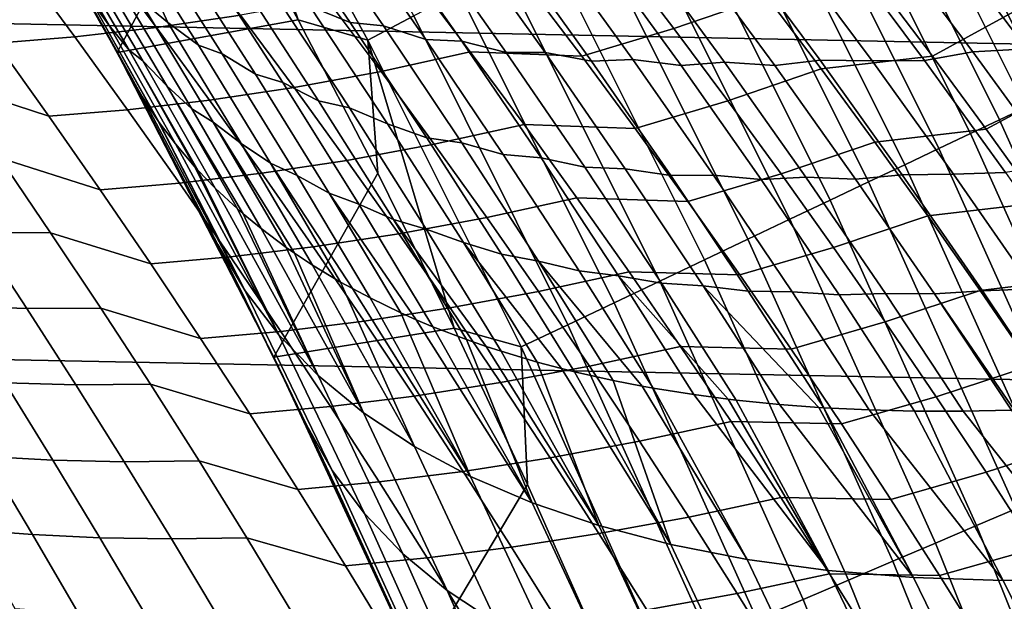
# Model space of a CAD drawing. Header units: metres. Extents: x -32 to 117, y -314 to 32.
# Tile 265 of 380: x 25.08 to 28.51, y 11.84 to 13.87. Entities that reach past the tile are written whole.
import ezdxf

# ---------------------------------------------------------------- set-up
doc = ezdxf.new("R2010")
doc.units = ezdxf.units.M
doc.layers.add('solid_24_501_064_XXX', color=7, linetype='CONTINUOUS')

msp = doc.modelspace()

# ---------------------------------------------------------------- linework, layer by layer
at = {"layer": 'solid_24_501_064_XXX'}
for points in [[(-28.252819, 16.063238, -303.5), (28.869246, 14.927042, -303.5), (29.439856, 13.767515, -303.5), (-28.869246, 14.927042, -303.5)], [(25.416836, 13.754787, -299.5), (24.826618, 14.793545, -299.5), (24.25305, 15.716221, 20), (24.873026, 14.715385, 20)], [(26.450693, 13.882394, -299.526428), (25.870253, 14.936197, -299.526428), (25.713619, 14.845765, -299.506622), (26.290545, 13.798343, -299.506622)], [(-28.869246, 14.927042, -303.5), (29.439856, 13.767515, -303.5), (29.963835, 12.586431, -303.5), (-29.439856, 13.767515, -303.5)], [(25.460022, 14.920466, -299.5), (24.826618, 14.793545, -299.5), (25.416836, 13.754787, -299.5), (25.759274, 14.397655, -299.5)], [(25.713619, 14.845765, -299.506622), (25.759274, 14.397655, -299.5), (26.047762, 13.868936, -299.5)], [(26.290545, 13.798343, -299.506622), (25.713619, 14.845765, -299.506622), (26.047762, 13.868936, -299.5)], [(28.221483, 14.811777, -301.181946), (28.795006, 13.6634, -301.181946), (28.560944, 14.263906, -301.352966), (28.26792, 14.836147, -301.352966)], [(28.795006, 13.6634, -301.181946), (28.221483, 14.811777, -301.181946), (28.163261, 14.781219, -301.012299), (28.735601, 13.635212, -301.012299)], [(28.735601, 13.635212, -301.012299), (28.163261, 14.781219, -301.012299), (28.094269, 14.745009, -300.8479), (28.665205, 13.60181, -300.8479)], [(28.665205, 13.60181, -300.8479), (28.094269, 14.745009, -300.8479), (28.01487, 14.703338, -300.689575), (28.584194, 13.563369, -300.689575)], [(25.416836, 13.754787, -299.5), (24.873026, 14.715385, 20), (25.292612, 13.981863, 20.209557), (25.451727, 13.690129, 20)], [(28.584194, 13.563369, -300.689575), (28.01487, 14.703338, -300.689575), (27.925486, 14.656425, -300.538208), (28.492992, 13.520093, -300.538208)], [(28.492992, 13.520093, -300.538208), (27.925486, 14.656425, -300.538208), (27.82659, 14.604522, -300.394562), (28.392088, 13.472213, -300.394562)], [(28.392088, 13.472213, -300.394562), (27.82659, 14.604522, -300.394562), (27.718706, 14.547899, -300.25943), (28.282011, 13.419982, -300.25943)], [(28.282011, 13.419982, -300.25943), (27.718706, 14.547899, -300.25943), (27.602407, 14.48686, -300.133514), (28.163349, 13.363675, -300.133514)], [(28.163349, 13.363675, -300.133514), (27.602407, 14.48686, -300.133514), (27.478306, 14.421728, -300.017517), (28.036726, 13.303592, -300.017517)], [(28.036726, 13.303592, -300.017517), (27.478306, 14.421728, -300.017517), (27.347063, 14.352845, -299.911987), (27.902815, 13.24005, -299.911987)], [(26.047762, 13.868936, -299.5), (25.759274, 14.397655, -299.5), (25.416836, 13.754787, -299.5)], [(25.389177, 13.848568, 20.791502), (25.325081, 13.938076, 20.58806), (25.085999, 14.355298, 20.76766), (25.152897, 14.258024, 20.967762)], [(27.902815, 13.24005, -299.911987), (27.347063, 14.352845, -299.911987), (27.209372, 14.28058, -299.817505), (27.762325, 13.173387, -299.817505)], [(25.458216, 13.762918, 20.994865), (25.389177, 13.848568, 20.791502), (25.152897, 14.258024, 20.967762), (25.224337, 14.165342, 21.168171)], [(25.443155, 14.18883, 22.586075), (25.594013, 13.85968, 22.208113), (25.490704, 13.945849, 22.015993), (25.332418, 14.277661, 22.397774)], [(25.955538, 14.25814, 24.143135), (26.228832, 13.859615, 23.949324), (26.088934, 13.916502, 23.77014)], [(26.064903, 14.252639, 24.34445), (26.344847, 13.848232, 24.146219), (26.228832, 13.859615, 23.949324), (25.955538, 14.25814, 24.143135)], [(26.492537, 13.80031, 24.32136), (26.344847, 13.848232, 24.146219), (26.064903, 14.252639, 24.34445), (26.215904, 14.197701, 24.516911)], [(27.762325, 13.173387, -299.817505), (27.209372, 14.28058, -299.817505), (27.06596, 14.205312, -299.734619), (27.615999, 13.103955, -299.734619)], [(25.443155, 14.18883, 22.586075), (25.700125, 13.780745, 22.400684), (25.594013, 13.85968, 22.208113)], [(25.515795, 14.170526, 22.804182), (25.783129, 13.75036, 22.612047), (25.700125, 13.780745, 22.400684), (25.443155, 14.18883, 22.586075)], [(26.335743, 14.196482, 24.711956), (26.618454, 13.793986, 24.512268), (26.492537, 13.80031, 24.32136), (26.215904, 14.197701, 24.516911)], [(26.773581, 13.755038, 24.682806), (26.618454, 13.793986, 24.512268), (26.335743, 14.196482, 24.711956), (26.493929, 14.151003, 24.880144)], [(27.615999, 13.103955, -299.734619), (27.06596, 14.205312, -299.734619), (26.917591, 14.127441, -299.663696), (27.464615, 13.032122, -299.663696)], [(27.357788, 13.838848, 76.895592), (27.681513, 13.95006, 76.686951), (27.488949, 14.200278, 76.544525), (27.167112, 14.088842, 76.755836)], [(28.466333, 14.193587, 26.796227), (28.761965, 13.804806, 26.583603), (28.588081, 13.767703, 26.439192), (28.296799, 14.153199, 26.647957)], [(28.954702, 13.823875, 26.712151), (28.761965, 13.804806, 26.583603), (28.466333, 14.193587, 26.796227), (28.66065, 14.209061, 26.9244)], [(25.24807, 14.164851, 21.407286), (25.506666, 13.725287, 21.216709), (25.458216, 13.762918, 20.994865), (25.224337, 14.165342, 21.168171)], [(25.590366, 13.638699, 21.415739), (25.506666, 13.725287, 21.216709), (25.24807, 14.164851, 21.407286), (25.338568, 14.064024, 21.600155)], [(25.898865, 13.678819, 22.801914), (25.783129, 13.75036, 22.612047), (25.515795, 14.170526, 22.804182), (25.636101, 14.089302, 22.989965)], [(26.623344, 14.154968, 25.068781), (26.908634, 13.754469, 24.867485), (26.773581, 13.755038, 24.682806), (26.493929, 14.151003, 24.880144)], [(27.070786, 13.724539, 25.032898), (26.908634, 13.754469, 24.867485), (26.623344, 14.154968, 25.068781), (26.788305, 14.118988, 25.232174)], [(28.106953, 14.146603, 26.512213), (28.399963, 13.757158, 26.302835), (28.23177, 13.727286, 26.150316), (27.943251, 14.113361, 26.355888)], [(28.259188, 13.742655, 76.678253), (28.567671, 13.910261, 76.481964), (28.374971, 14.163423, 76.336678), (28.069317, 13.994753, 76.536629)], [(28.588081, 13.767703, 26.439192), (28.399963, 13.757158, 26.302835), (28.106953, 14.146603, 26.512213), (28.296799, 14.153199, 26.647957)], [(25.553572, 13.841879, 77.933983), (25.846994, 13.885589, 77.663872), (25.657955, 14.135892, 77.528793), (25.366106, 14.092953, 77.800652)], [(27.464615, 13.032122, -299.663696), (26.917591, 14.127441, -299.663696), (26.765047, 14.04738, -299.605194), (27.308973, 12.958268, -299.605194)], [(26.92655, 14.128744, 25.414154), (27.21431, 13.730193, 25.211033), (27.070786, 13.724539, 25.032898), (26.788305, 14.118988, 25.232174)], [(27.383085, 13.70925, 25.370792), (27.21431, 13.730193, 25.211033), (26.92655, 14.128744, 25.414154), (27.097898, 14.102212, 25.572208)], [(27.244263, 14.118233, 25.747246), (27.534441, 13.721492, 25.542044), (27.383085, 13.70925, 25.370792), (27.097898, 14.102212, 25.572208)], [(27.709425, 13.709474, 25.695637), (27.534441, 13.721492, 25.542044), (27.244263, 14.118233, 25.747246), (27.421604, 14.101063, 25.899433)], [(27.575417, 14.123704, 26.067219), (27.86799, 13.728571, 25.859655), (27.709425, 13.709474, 25.695637), (27.421604, 14.101063, 25.899433)], [(28.048746, 13.725402, 26.006588), (27.86799, 13.728571, 25.859655), (27.575417, 14.123704, 26.067219), (27.758327, 14.115799, 26.21303)], [(28.23177, 13.727286, 26.150316), (28.048746, 13.725402, 26.006588), (27.758327, 14.115799, 26.21303), (27.943251, 14.113361, 26.355888)], [(25.269648, 13.809469, 78.215492), (25.553572, 13.841879, 77.933983), (25.366106, 14.092953, 77.800652), (25.083748, 14.061455, 78.083748)], [(25.723064, 14.070126, 23.201525), (25.994543, 13.650164, 23.00786), (25.898865, 13.678819, 22.801914), (25.636101, 14.089302, 22.989965)], [(27.036921, 13.742394, 77.115952), (27.357788, 13.838848, 76.895592), (27.167112, 14.088842, 76.755836), (26.848028, 13.992365, 76.978661)], [(24.99622, 13.787849, 78.508064), (25.269648, 13.809469, 78.215492), (25.083748, 14.061455, 78.083748), (24.811886, 14.040879, 78.377777)], [(25.677563, 13.558416, 21.615213), (25.590366, 13.638699, 21.415739), (25.338568, 14.064024, 21.600155), (25.430801, 13.972484, 21.794888)], [(26.119274, 13.586708, 23.194691), (25.994543, 13.650164, 23.00786), (25.723064, 14.070126, 23.201525), (25.852142, 13.997468, 23.384594)], [(27.308973, 12.958268, -299.605194), (26.765047, 14.04738, -299.605194), (26.60914, 13.965554, -299.559326), (27.149897, 12.882786, -299.559326)], [(25.266111, 14.031141, 20.384586), (25.502316, 13.602509, 20.206858), (25.292612, 13.981863, 20.209557)], [(25.325081, 13.938076, 20.58806), (25.55839, 13.517807, 20.413774), (25.502316, 13.602509, 20.206858), (25.266111, 14.031141, 20.384586)], [(26.337042, 13.689249, 77.540375), (26.648115, 13.757142, 77.296074), (26.458385, 14.00851, 77.159111), (26.148933, 13.94101, 77.405479)], [(26.458385, 14.00851, 77.159111), (26.648115, 13.757142, 77.296074), (27.036921, 13.742394, 77.115952), (26.848028, 13.992365, 76.978661)], [(25.502316, 13.602509, 20.206858), (25.451727, 13.690129, 20), (25.292612, 13.981863, 20.209557)], [(25.490704, 13.945849, 22.015993), (25.7516, 13.512494, 21.826948), (25.677563, 13.558416, 21.615213), (25.430801, 13.972484, 21.794888)], [(25.951742, 13.979963, 23.590117), (26.226412, 13.561534, 23.395351), (26.119274, 13.586708, 23.194691), (25.852142, 13.997468, 23.384594)], [(26.359596, 13.506631, 23.578737), (26.226412, 13.561534, 23.395351), (25.951742, 13.979963, 23.590117), (26.088934, 13.916502, 23.77014)], [(27.681513, 13.95006, 76.686951), (27.871527, 13.697504, 76.827324), (28.259188, 13.742655, 76.678253), (28.069317, 13.994753, 76.536629)], [(25.563236, 13.510982, 20.430765), (25.55839, 13.517807, 20.413774), (25.325081, 13.938076, 20.58806)], [(25.389177, 13.848568, 20.791502), (25.619827, 13.436154, 20.620392), (25.563236, 13.510982, 20.430765), (25.325081, 13.938076, 20.58806)], [(25.849392, 13.438236, 22.024021), (25.7516, 13.512494, 21.826948), (25.490704, 13.945849, 22.015993), (25.594013, 13.85968, 22.208113)], [(26.033508, 13.633274, 77.796852), (26.337042, 13.689249, 77.540375), (26.148933, 13.94101, 77.405479), (25.846994, 13.885589, 77.663872)], [(27.149897, 12.882786, -299.559326), (26.60914, 13.965554, -299.559326), (26.450693, 13.882394, -299.526428), (26.988228, 12.806073, -299.526428)], [(27.545914, 13.586599, 77.033287), (27.871527, 13.697504, 76.827324), (27.681513, 13.95006, 76.686951), (27.357788, 13.838848, 76.895592)], [(26.496086, 13.457348, 23.760765), (26.359596, 13.506631, 23.578737), (26.088934, 13.916502, 23.77014), (26.228832, 13.859615, 23.949324)], [(28.446466, 13.488166, 76.817802), (28.757772, 13.654604, 76.62516), (28.567671, 13.910261, 76.481964), (28.259188, 13.742655, 76.678253)], [(25.738508, 13.588857, 78.065208), (26.033508, 13.633274, 77.796852), (25.846994, 13.885589, 77.663872), (25.553572, 13.841879, 77.933983)], [(26.988228, 12.806073, -299.526428), (26.450693, 13.882394, -299.526428), (26.290545, 13.798343, -299.506622), (26.824827, 12.728539, -299.506622)], [(25.453016, 13.555593, 78.345108), (25.738508, 13.588857, 78.065208), (25.553572, 13.841879, 77.933983), (25.269648, 13.809469, 78.215492)], [(25.458216, 13.762918, 20.994865), (25.686586, 13.357612, 20.826565), (25.619827, 13.436154, 20.620392), (25.389177, 13.848568, 20.791502)], [(26.047762, 13.868936, -299.5), (25.416836, 13.754787, -299.5), (25.963486, 12.69279, -299.5), (26.325268, 13.334666, -299.5)], [(25.951101, 13.369318, 22.220631), (25.849392, 13.438236, 22.024021), (25.594013, 13.85968, 22.208113), (25.700125, 13.780745, 22.400684)], [(26.290545, 13.798343, -299.506622), (26.047762, 13.868936, -299.5), (26.325268, 13.334666, -299.5)], [(26.344847, 13.848232, 24.146219), (26.618523, 13.439891, 23.953419), (26.496086, 13.457348, 23.760765), (26.228832, 13.859615, 23.949324)], [(26.763063, 13.399055, 24.131067), (26.618523, 13.439891, 23.953419), (26.344847, 13.848232, 24.146219), (26.492537, 13.80031, 24.32136)], [(27.223261, 13.490249, 77.251175), (27.545914, 13.586599, 77.033287), (27.357788, 13.838848, 76.895592), (27.036921, 13.742394, 77.115952)], [(25.17802, 13.532982, 78.636208), (25.453016, 13.555593, 78.345108), (25.269648, 13.809469, 78.215492), (24.99622, 13.787849, 78.508064)], [(-29.439856, 13.767515, -303.5), (29.963835, 12.586431, -303.5), (30.440569, 11.385158, -303.5), (-29.963835, 12.586431, -303.5)], [(24.825575, 13.64744, 78.875641), (25.17802, 13.532982, 78.636208), (24.99622, 13.787849, 78.508064)], [(25.783129, 13.75036, 22.612047), (26.04405, 13.32659, 22.425602), (25.951101, 13.369318, 22.220631), (25.700125, 13.780745, 22.400684)], [(26.290545, 13.798343, -299.506622), (26.325268, 13.334666, -299.5), (26.591951, 12.794563, -299.5)], [(26.824827, 12.728539, -299.506622), (26.290545, 13.798343, -299.506622), (26.591951, 12.794563, -299.5)], [(26.618454, 13.793986, 24.512268), (26.894857, 13.387439, 24.317991), (26.763063, 13.399055, 24.131067), (26.492537, 13.80031, 24.32136)], [(27.047081, 13.355083, 24.490715), (26.894857, 13.387439, 24.317991), (26.618454, 13.793986, 24.512268), (26.773581, 13.755038, 24.682806)], [(28.873217, 13.37746, 26.235453), (28.686718, 13.362963, 26.098589), (28.399963, 13.757158, 26.302835), (28.588081, 13.767703, 26.439192)], [(25.767792, 13.085524, 19.57789), (25.416836, 13.754787, -299.5), (25.451727, 13.690129, 20)], [(26.077265, 12.457377, 19.163677), (25.963486, 12.69279, -299.5), (25.416836, 13.754787, -299.5), (25.841875, 12.938604, 19.4788)], [(25.767792, 13.085524, 19.57789), (25.841875, 12.938604, 19.4788), (25.416836, 13.754787, -299.5)], [(25.697994, 13.34508, 20.860191), (25.686586, 13.357612, 20.826565), (25.458216, 13.762918, 20.994865)], [(25.506666, 13.725287, 21.216709), (25.758617, 13.282234, 21.032145), (25.697994, 13.34508, 20.860191), (25.458216, 13.762918, 20.994865)], [(26.155439, 13.264846, 22.619316), (26.04405, 13.32659, 22.425602), (25.783129, 13.75036, 22.612047), (25.898865, 13.678819, 22.801914)], [(26.522573, 13.435421, 77.673149), (26.83527, 13.503636, 77.430931), (26.648115, 13.757142, 77.296074), (26.337042, 13.689249, 77.540375)], [(26.648115, 13.757142, 77.296074), (26.83527, 13.503636, 77.430931), (27.223261, 13.490249, 77.251175), (27.036921, 13.742394, 77.115952)], [(26.908634, 13.754469, 24.867485), (27.18759, 13.349795, 24.671572), (27.047081, 13.355083, 24.490715), (26.773581, 13.755038, 24.682806)], [(27.347078, 13.325965, 24.838854), (27.18759, 13.349795, 24.671572), (26.908634, 13.754469, 24.867485), (27.070786, 13.724539, 25.032898)], [(27.871527, 13.697504, 76.827324), (28.058929, 13.442615, 76.965599), (28.446466, 13.488166, 76.817802), (28.259188, 13.742655, 76.678253)], [(28.399963, 13.757158, 26.302835), (28.686718, 13.362963, 26.098589), (28.514156, 13.336644, 25.949789), (28.23177, 13.727286, 26.150316)], [(25.590366, 13.638699, 21.415739), (25.835869, 13.210076, 21.236982), (25.758617, 13.282234, 21.032145), (25.506666, 13.725287, 21.216709)], [(27.21431, 13.730193, 25.211033), (27.495718, 13.327336, 25.013262), (27.347078, 13.325965, 24.838854), (27.070786, 13.724539, 25.032898)], [(27.66206, 13.312022, 25.174585), (27.495718, 13.327336, 25.013262), (27.21431, 13.730193, 25.211033), (27.383085, 13.70925, 25.370792)], [(27.534441, 13.721492, 25.542044), (27.818254, 13.320303, 25.342159), (27.66206, 13.312022, 25.174585), (27.383085, 13.70925, 25.370792)], [(27.991013, 13.313467, 25.497025), (27.818254, 13.320303, 25.342159), (27.534441, 13.721492, 25.542044), (27.709425, 13.709474, 25.695637)], [(27.731428, 13.332102, 77.168877), (28.058929, 13.442615, 76.965599), (27.871527, 13.697504, 76.827324), (27.545914, 13.586599, 77.033287)], [(27.86799, 13.728571, 25.859655), (28.154194, 13.328838, 25.657373), (27.991013, 13.313467, 25.497025), (27.709425, 13.709474, 25.695637)], [(28.332918, 13.330425, 25.805304), (28.154194, 13.328838, 25.657373), (27.86799, 13.728571, 25.859655), (28.048746, 13.725402, 26.006588)], [(28.514156, 13.336644, 25.949789), (28.332918, 13.330425, 25.805304), (28.048746, 13.725402, 26.006588), (28.23177, 13.727286, 26.150316)], [(25.863197, 12.923584, 19.986105), (25.767792, 13.085524, 19.57789), (25.451727, 13.690129, 20), (25.502316, 13.602509, 20.206858)], [(25.994543, 13.650164, 23.00786), (26.259481, 13.22648, 22.819929), (26.155439, 13.264846, 22.619316), (25.898865, 13.678819, 22.801914)], [(26.217442, 13.378959, 77.927711), (26.522573, 13.435421, 77.673149), (26.337042, 13.689249, 77.540375), (26.033508, 13.633274, 77.796852)], [(24.825575, 13.64744, 78.875641), (25.006374, 13.387844, 79.00267), (25.357241, 13.276289, 78.762192), (25.17802, 13.532982, 78.636208)], [(25.855547, 13.192927, 21.286943), (25.835869, 13.210076, 21.236982), (25.590366, 13.638699, 21.415739)], [(25.677563, 13.558416, 21.615213), (25.918285, 13.14119, 21.440931), (25.855547, 13.192927, 21.286943), (25.590366, 13.638699, 21.415739)], [(25.920862, 13.333895, 78.194298), (26.217442, 13.378959, 77.927711), (26.033508, 13.633274, 77.796852), (25.738508, 13.588857, 78.065208)], [(26.380089, 13.172334, 23.010298), (26.259481, 13.22648, 22.819929), (25.994543, 13.650164, 23.00786), (26.119274, 13.586708, 23.194691)], [(28.631098, 13.231287, 76.955238), (28.945217, 13.39645, 76.766243), (28.757772, 13.654604, 76.62516), (28.446466, 13.488166, 76.817802)], [(25.863197, 12.923584, 19.986105), (25.502316, 13.602509, 20.206858), (25.55839, 13.517807, 20.413774)], [(25.633802, 13.299835, 78.472572), (25.920862, 13.333895, 78.194298), (25.738508, 13.588857, 78.065208), (25.453016, 13.555593, 78.345108)], [(26.226412, 13.561534, 23.395351), (26.494465, 13.139281, 23.206327), (26.380089, 13.172334, 23.010298), (26.119274, 13.586708, 23.194691)], [(26.623854, 13.093031, 23.392862), (26.494465, 13.139281, 23.206327), (26.226412, 13.561534, 23.395351), (26.359596, 13.506631, 23.578737)], [(27.40699, 13.235934, 77.384293), (27.731428, 13.332102, 77.168877), (27.545914, 13.586599, 77.033287), (27.223261, 13.490249, 77.251175)], [(29.107153, 12.4014, -300.689575), (28.584194, 13.563369, -300.689575), (28.492992, 13.520093, -300.538208), (29.014284, 12.361832, -300.538208)], [(25.357241, 13.276289, 78.762192), (25.633802, 13.299835, 78.472572), (25.453016, 13.555593, 78.345108), (25.17802, 13.532982, 78.636208)], [(25.7516, 13.512494, 21.826948), (26.005808, 13.075624, 21.643847), (25.918285, 13.14119, 21.440931), (25.677563, 13.558416, 21.615213)], [(25.863197, 12.923584, 19.986105), (25.55839, 13.517807, 20.413774), (25.563236, 13.510982, 20.430765)], [(25.980474, 12.770489, 20.392103), (25.863197, 12.923584, 19.986105), (25.563236, 13.510982, 20.430765), (25.619827, 13.436154, 20.620392)], [(26.035408, 13.054995, 21.70969), (26.005808, 13.075624, 21.643847), (25.7516, 13.512494, 21.826948)], [(25.849392, 13.438236, 22.024021), (26.098373, 13.013427, 21.845579), (26.035408, 13.054995, 21.70969), (25.7516, 13.512494, 21.826948)], [(26.757114, 13.051428, 23.577551), (26.623854, 13.093031, 23.392862), (26.359596, 13.506631, 23.578737), (26.496086, 13.457348, 23.760765)], [(26.705469, 13.179532, 77.803787), (27.019791, 13.247998, 77.563652), (26.83527, 13.503636, 77.430931), (26.522573, 13.435421, 77.673149)], [(26.83527, 13.503636, 77.430931), (27.019791, 13.247998, 77.563652), (27.40699, 13.235934, 77.384293), (27.223261, 13.490249, 77.251175)], [(29.014284, 12.361832, -300.538208), (28.492992, 13.520093, -300.538208), (28.392088, 13.472213, -300.394562), (28.911533, 12.318053, -300.394562)], [(26.618523, 13.439891, 23.953419), (26.885731, 13.027706, 23.766142), (26.757114, 13.051428, 23.577551), (26.496086, 13.457348, 23.760765)], [(28.058929, 13.442615, 76.965599), (28.243668, 13.185392, 77.101746), (28.631098, 13.231287, 76.955238), (28.446466, 13.488166, 76.817802)], [(28.911533, 12.318053, -300.394562), (28.392088, 13.472213, -300.394562), (28.282011, 13.419982, -300.25943), (28.799444, 12.270296, -300.25943)], [(25.980474, 12.770489, 20.392103), (25.619827, 13.436154, 20.620392), (25.686586, 13.357612, 20.826565)], [(25.951101, 13.369318, 22.220631), (26.195917, 12.954643, 22.045986), (26.098373, 13.013427, 21.845579), (25.849392, 13.438236, 22.024021)], [(26.398741, 13.122649, 78.056419), (26.705469, 13.179532, 77.803787), (26.522573, 13.435421, 77.673149), (26.217442, 13.378959, 77.927711)], [(27.027296, 12.994022, 23.946127), (26.885731, 13.027706, 23.766142), (26.618523, 13.439891, 23.953419), (26.763063, 13.399055, 24.131067)], [(27.914278, 13.075357, 77.302338), (28.243668, 13.185392, 77.101746), (28.058929, 13.442615, 76.965599), (27.731428, 13.332102, 77.168877)], [(24.927422, 13.126957, 79.435547), (25.184507, 13.126445, 79.127464), (25.006374, 13.387844, 79.00267), (24.750765, 13.389605, 79.311897)], [(26.894857, 13.387439, 24.317991), (27.164751, 12.976929, 24.129225), (27.027296, 12.994022, 23.946127), (26.763063, 13.399055, 24.131067)], [(28.799444, 12.270296, -300.25943), (28.282011, 13.419982, -300.25943), (28.163349, 13.363675, -300.133514), (28.678608, 12.218813, -300.133514)], [(25.006374, 13.387844, 79.00267), (25.184507, 13.126445, 79.127464), (25.533823, 13.017784, 78.885994), (25.357241, 13.276289, 78.762192)], [(25.980474, 12.770489, 20.392103), (25.686586, 13.357612, 20.826565), (25.697994, 13.34508, 20.860191)], [(26.100582, 13.077004, 78.32122), (26.398741, 13.122649, 78.056419), (26.217442, 13.378959, 77.927711), (25.920862, 13.333895, 78.194298)], [(26.237013, 12.931711, 22.127117), (26.195917, 12.954643, 22.045986), (25.951101, 13.369318, 22.220631)], [(26.04405, 13.32659, 22.425602), (26.298365, 12.899314, 22.244925), (26.237013, 12.931711, 22.127117), (25.951101, 13.369318, 22.220631)], [(27.314234, 12.95122, 24.303972), (27.164751, 12.976929, 24.129225), (26.894857, 13.387439, 24.317991), (27.047081, 13.355083, 24.490715)], [(27.18759, 13.349795, 24.671572), (27.460005, 12.941032, 24.481146), (27.314234, 12.95122, 24.303972), (27.047081, 13.355083, 24.490715)], [(28.678608, 12.218813, -300.133514), (28.163349, 13.363675, -300.133514), (28.036726, 13.303592, -300.017517), (28.549669, 12.163877, -300.017517)], [(25.811953, 13.042209, 78.597862), (26.100582, 13.077004, 78.32122), (25.920862, 13.333895, 78.194298), (25.633802, 13.299835, 78.472572)], [(26.118113, 12.628899, 20.795879), (25.980474, 12.770489, 20.392103), (25.697994, 13.34508, 20.860191), (25.758617, 13.282234, 21.032145)], [(26.591951, 12.794563, -299.5), (26.325268, 13.334666, -299.5), (25.963486, 12.69279, -299.5)], [(26.155439, 13.264846, 22.619316), (26.405647, 12.847479, 22.442249), (26.298365, 12.899314, 22.244925), (26.04405, 13.32659, 22.425602)], [(27.616987, 12.923347, 24.650143), (27.460005, 12.941032, 24.481146), (27.18759, 13.349795, 24.671572), (27.347078, 13.325965, 24.838854)], [(27.495718, 13.327336, 25.013262), (27.770565, 12.920255, 24.820953), (27.616987, 12.923347, 24.650143), (27.347078, 13.325965, 24.838854)], [(27.588055, 12.979453, 77.515282), (27.914278, 13.075357, 77.302338), (27.731428, 13.332102, 77.168877), (27.40699, 13.235934, 77.384293)], [(27.934618, 12.910604, 24.983696), (27.770565, 12.920255, 24.820953), (27.495718, 13.327336, 25.013262), (27.66206, 13.312022, 25.174585)], [(27.818254, 13.320303, 25.342159), (28.09549, 12.914744, 25.147707), (27.934618, 12.910604, 24.983696), (27.66206, 13.312022, 25.174585)], [(28.266163, 12.913115, 25.303711), (28.09549, 12.914744, 25.147707), (27.818254, 13.320303, 25.342159), (27.991013, 13.313467, 25.497025)], [(28.154194, 13.328838, 25.657373), (28.433809, 12.924579, 25.460495), (28.266163, 12.913115, 25.303711), (27.991013, 13.313467, 25.497025)], [(28.610632, 12.930938, 25.609297), (28.433809, 12.924579, 25.460495), (28.154194, 13.328838, 25.657373), (28.332918, 13.330425, 25.805304)], [(28.790207, 12.941499, 25.754423), (28.610632, 12.930938, 25.609297), (28.332918, 13.330425, 25.805304), (28.514156, 13.336644, 25.949789)], [(25.533823, 13.017784, 78.885994), (25.811953, 13.042209, 78.597862), (25.633802, 13.299835, 78.472572), (25.357241, 13.276289, 78.762192)], [(28.549669, 12.163877, -300.017517), (28.036726, 13.303592, -300.017517), (27.902815, 13.24005, -299.911987), (28.413309, 12.10578, -299.911987)], [(26.118113, 12.628899, 20.795879), (25.758617, 13.282234, 21.032145), (25.835869, 13.210076, 21.236982)], [(26.45974, 12.823461, 22.537928), (26.405647, 12.847479, 22.442249), (26.155439, 13.264846, 22.619316)], [(26.259481, 13.22648, 22.819929), (26.517685, 12.799176, 22.637819), (26.45974, 12.823461, 22.537928), (26.155439, 13.264846, 22.619316)], [(26.380089, 13.172334, 23.010298), (26.634398, 12.754441, 22.831493), (26.517685, 12.799176, 22.637819), (26.259481, 13.22648, 22.819929)], [(26.885675, 12.921591, 77.932251), (27.201622, 12.990235, 77.694214), (27.019791, 13.247998, 77.563652), (26.705469, 13.179532, 77.803787)], [(27.019791, 13.247998, 77.563652), (27.201622, 12.990235, 77.694214), (27.588055, 12.979453, 77.515282), (27.40699, 13.235934, 77.384293)], [(28.413309, 12.10578, -299.911987), (27.902815, 13.24005, -299.911987), (27.762325, 13.173387, -299.817505), (28.270248, 12.044827, -299.817505)], [(28.243668, 13.185392, 77.101746), (28.425682, 12.92584, 77.235725), (28.813021, 12.972022, 77.090523), (28.631098, 13.231287, 76.955238)], [(26.118113, 12.628899, 20.795879), (25.835869, 13.210076, 21.236982), (25.855547, 13.192927, 21.286943)], [(26.275736, 12.499201, 21.196331), (26.118113, 12.628899, 20.795879), (25.855547, 13.192927, 21.286943), (25.918285, 13.14119, 21.440931)], [(28.094406, 12.816371, 77.433632), (28.425682, 12.92584, 77.235725), (28.243668, 13.185392, 77.101746), (27.914278, 13.075357, 77.302338)], [(26.70289, 12.73058, 22.940844), (26.634398, 12.754441, 22.831493), (26.380089, 13.172334, 23.010298)], [(26.494465, 13.139281, 23.206327), (26.755701, 12.713304, 23.023134), (26.70289, 12.73058, 22.940844), (26.380089, 13.172334, 23.010298)], [(26.577349, 12.864356, 78.182938), (26.885675, 12.921591, 77.932251), (26.705469, 13.179532, 77.803787), (26.398741, 13.122649, 78.056419)], [(28.270248, 12.044827, -299.817505), (27.762325, 13.173387, -299.817505), (27.615999, 13.103955, -299.734619), (28.121246, 11.981343, -299.734619)], [(24.856258, 12.870276, 79.874367), (25.101362, 12.862568, 79.556923), (24.927422, 13.126957, 79.435547), (24.683826, 13.135974, 79.754036)], [(25.101362, 12.862568, 79.556923), (25.359924, 12.863256, 79.25), (25.184507, 13.126445, 79.127464), (24.927422, 13.126957, 79.435547)], [(25.184507, 13.126445, 79.127464), (25.359924, 12.863256, 79.25), (25.707716, 12.757479, 79.007576), (25.533823, 13.017784, 78.885994)], [(26.275736, 12.499201, 21.196331), (25.918285, 13.14119, 21.440931), (26.005808, 13.075624, 21.643847)], [(26.277611, 12.818194, 78.445961), (26.577349, 12.864356, 78.182938), (26.398741, 13.122649, 78.056419), (26.100582, 13.077004, 78.32122)], [(26.623854, 13.093031, 23.392862), (26.88151, 12.675796, 23.212605), (26.755701, 12.713304, 23.023134), (26.494465, 13.139281, 23.206327)], [(25.767792, 13.085524, 19.57789), (26.077265, 12.457377, 19.163677), (25.841875, 12.938604, 19.4788)], [(25.863197, 12.923584, 19.986105), (26.166651, 12.298348, 19.582314), (26.077265, 12.457377, 19.163677), (25.767792, 13.085524, 19.57789)], [(26.965714, 12.653359, 23.33461), (26.88151, 12.675796, 23.212605), (26.623854, 13.093031, 23.392862)], [(26.757114, 13.051428, 23.577551), (27.011732, 12.641942, 23.399765), (26.965714, 12.653359, 23.33461), (26.623854, 13.093031, 23.392862)], [(28.121246, 11.981343, -299.734619), (27.615999, 13.103955, -299.734619), (27.464615, 13.032122, -299.663696), (27.967093, 11.915665, -299.663696)], [(25.987413, 12.782724, 78.720955), (26.277611, 12.818194, 78.445961), (26.100582, 13.077004, 78.32122), (25.811953, 13.042209, 78.597862)], [(26.275736, 12.499201, 21.196331), (26.005808, 13.075624, 21.643847), (26.035408, 13.054995, 21.70969)], [(26.275736, 12.499201, 21.196331), (26.035408, 13.054995, 21.70969), (26.098373, 13.013427, 21.845579), (26.452911, 12.38175, 21.592363)], [(26.885731, 13.027706, 23.766142), (27.146275, 12.611769, 23.584484), (27.011732, 12.641942, 23.399765), (26.757114, 13.051428, 23.577551)], [(27.766397, 12.720814, 77.644096), (28.094406, 12.816371, 77.433632), (27.914278, 13.075357, 77.302338), (27.588055, 12.979453, 77.515282)], [(25.707716, 12.757479, 79.007576), (25.987413, 12.782724, 78.720955), (25.811953, 13.042209, 78.597862), (25.533823, 13.017784, 78.885994)], [(26.452911, 12.38175, 21.592363), (26.098373, 13.013427, 21.845579), (26.195917, 12.954643, 22.045986)], [(27.247387, 12.592037, 23.718002), (27.146275, 12.611769, 23.584484), (26.885731, 13.027706, 23.766142)], [(27.027296, 12.994022, 23.946127), (27.285042, 12.585298, 23.766628), (27.247387, 12.592037, 23.718002), (26.885731, 13.027706, 23.766142)], [(27.967093, 11.915665, -299.663696), (27.464615, 13.032122, -299.663696), (27.308973, 12.958268, -299.605194), (27.808601, 11.848138, -299.605194)], [(27.063137, 12.661604, 78.05851), (27.380711, 12.730352, 77.822571), (27.201622, 12.990235, 77.694214), (26.885675, 12.921591, 77.932251)], [(27.164751, 12.976929, 24.129225), (27.427931, 12.562546, 23.946066), (27.285042, 12.585298, 23.766628), (27.027296, 12.994022, 23.946127)], [(27.547039, 12.546805, 24.089827), (27.427931, 12.562546, 23.946066), (27.164751, 12.976929, 24.129225)], [(27.314234, 12.95122, 24.303972), (27.574844, 12.54353, 24.122669), (27.547039, 12.546805, 24.089827), (27.164751, 12.976929, 24.129225)], [(27.201622, 12.990235, 77.694214), (27.380711, 12.730352, 77.822571), (27.766397, 12.720814, 77.644096), (27.588055, 12.979453, 77.515282)], [(26.649157, 12.276868, 21.982895), (26.452911, 12.38175, 21.592363), (26.195917, 12.954643, 22.045986), (26.237013, 12.931711, 22.127117)], [(27.808601, 11.848138, -299.605194), (27.308973, 12.958268, -299.605194), (27.149897, 12.882786, -299.559326), (27.646614, 11.779121, -299.559326)], [(27.460005, 12.941032, 24.481146), (27.725672, 12.528266, 24.296309), (27.574844, 12.54353, 24.122669), (27.314234, 12.95122, 24.303972)], [(28.425682, 12.92584, 77.235725), (28.604906, 12.663974, 77.3675), (28.99217, 12.710384, 77.223618), (28.813021, 12.972022, 77.090523)], [(25.980474, 12.770489, 20.392103), (26.278988, 12.147436, 19.997805), (26.166651, 12.298348, 19.582314), (25.863197, 12.923584, 19.986105)], [(26.649157, 12.276868, 21.982895), (26.237013, 12.931711, 22.127117), (26.298365, 12.899314, 22.244925)], [(26.753212, 12.604089, 78.307251), (27.063137, 12.661604, 78.05851), (26.885675, 12.921591, 77.932251), (26.577349, 12.864356, 78.182938)], [(27.863733, 12.517804, 24.448929), (27.725672, 12.528266, 24.296309), (27.460005, 12.941032, 24.481146)], [(27.616987, 12.923347, 24.650143), (27.880306, 12.516763, 24.466864), (27.863733, 12.517804, 24.448929), (27.460005, 12.941032, 24.481146)], [(27.770565, 12.920255, 24.820953), (28.038639, 12.509029, 24.634211), (27.880306, 12.516763, 24.466864), (27.616987, 12.923347, 24.650143)], [(27.934618, 12.910604, 24.983696), (28.196486, 12.505124, 24.794191), (28.038639, 12.509029, 24.634211), (27.770565, 12.920255, 24.820953)], [(28.09549, 12.914744, 25.147707), (28.365932, 12.504891, 24.958796), (28.196486, 12.505124, 24.794191), (27.934618, 12.910604, 24.983696)], [(28.271746, 12.55516, 77.562721), (28.604906, 12.663974, 77.3675), (28.425682, 12.92584, 77.235725), (28.094406, 12.816371, 77.433632)], [(28.266163, 12.913115, 25.303711), (28.534662, 12.508489, 25.115803), (28.365932, 12.504891, 24.958796), (28.09549, 12.914744, 25.147707)], [(28.433809, 12.924579, 25.460495), (28.706615, 12.515862, 25.269135), (28.544262, 12.508804, 25.124538), (28.266163, 12.913115, 25.303711)], [(28.544262, 12.508804, 25.124538), (28.534662, 12.508489, 25.115803), (28.266163, 12.913115, 25.303711)], [(28.610632, 12.930938, 25.609297), (28.881674, 12.527006, 25.41868), (28.706615, 12.515862, 25.269135), (28.433809, 12.924579, 25.460495)], [(26.649157, 12.276868, 21.982895), (26.298365, 12.899314, 22.244925), (26.405647, 12.847479, 22.442249)], [(27.646614, 11.779121, -299.559326), (27.149897, 12.882786, -299.559326), (26.988228, 12.806073, -299.526428), (27.481989, 11.708982, -299.526428)], [(25.025919, 12.6029, 79.992386), (25.272532, 12.596454, 79.67601), (25.101362, 12.862568, 79.556923), (24.856258, 12.870276, 79.874367)], [(25.272532, 12.596454, 79.67601), (25.532566, 12.59829, 79.370255), (25.359924, 12.863256, 79.25), (25.101362, 12.862568, 79.556923)], [(25.359924, 12.863256, 79.25), (25.532566, 12.59829, 79.370255), (25.878868, 12.495387, 79.12693), (25.707716, 12.757479, 79.007576)], [(26.451893, 12.557476, 78.568474), (26.753212, 12.604089, 78.307251), (26.577349, 12.864356, 78.182938), (26.277611, 12.818194, 78.445961)], [(26.863935, 12.184838, 22.366859), (26.649157, 12.276868, 21.982895), (26.405647, 12.847479, 22.442249), (26.45974, 12.823461, 22.537928)], [(26.160128, 12.521395, 78.84182), (26.451893, 12.557476, 78.568474), (26.277611, 12.818194, 78.445961), (25.987413, 12.782724, 78.720955)], [(26.863935, 12.184838, 22.366859), (26.45974, 12.823461, 22.537928), (26.517685, 12.799176, 22.637819)], [(27.481989, 11.708982, -299.526428), (26.988228, 12.806073, -299.526428), (26.824827, 12.728539, -299.506622), (27.315598, 11.638088, -299.506622)], [(27.941954, 12.460034, 77.770706), (28.271746, 12.55516, 77.562721), (28.094406, 12.816371, 77.433632), (27.766397, 12.720814, 77.644096)], [(25.878868, 12.495387, 79.12693), (26.160128, 12.521395, 78.84182), (25.987413, 12.782724, 78.720955), (25.707716, 12.757479, 79.007576)], [(26.591951, 12.794563, -299.5), (25.963486, 12.69279, -299.5), (26.465809, 11.609085, -299.5), (26.847502, 12.24928, -299.5)], [(26.863935, 12.184838, 22.366859), (26.517685, 12.799176, 22.637819), (26.634398, 12.754441, 22.831493)], [(26.824827, 12.728539, -299.506622), (26.591951, 12.794563, -299.5), (26.847502, 12.24928, -299.5)], [(26.118113, 12.628899, 20.795879), (26.412579, 12.007833, 20.410952), (26.278988, 12.147436, 19.997805), (25.980474, 12.770489, 20.392103)], [(27.096661, 12.105915, 22.743206), (26.863935, 12.184838, 22.366859), (26.634398, 12.754441, 22.831493), (26.70289, 12.73058, 22.940844)], [(27.096661, 12.105915, 22.743206), (26.70289, 12.73058, 22.940844), (26.755701, 12.713304, 23.023134)], [(27.096661, 12.105915, 22.743206), (26.755701, 12.713304, 23.023134), (26.88151, 12.675796, 23.212605)], [(27.315598, 11.638088, -299.506622), (26.824827, 12.728539, -299.506622), (26.847502, 12.24928, -299.5), (27.091743, 11.699172, -299.5)], [(27.237791, 12.399591, 78.182533), (27.55699, 12.468368, 77.9487), (27.380711, 12.730352, 77.822571), (27.063137, 12.661604, 78.05851)], [(27.380711, 12.730352, 77.822571), (27.55699, 12.468368, 77.9487), (27.941954, 12.460034, 77.770706), (27.766397, 12.720814, 77.644096)], [(26.538191, 11.442658, 18.546669), (26.465809, 11.609085, -299.5), (25.963486, 12.69279, -299.5), (26.374184, 11.81577, 18.765921)], [(26.203793, 12.188981, 18.994179), (26.374184, 11.81577, 18.765921), (25.963486, 12.69279, -299.5)], [(26.077265, 12.457377, 19.163677), (26.203793, 12.188981, 18.994179), (25.963486, 12.69279, -299.5)], [(27.346699, 12.040313, 23.11091), (27.096661, 12.105915, 22.743206), (26.88151, 12.675796, 23.212605), (26.965714, 12.653359, 23.33461)], [(26.926268, 12.341867, 78.429321), (27.237791, 12.399591, 78.182533), (27.063137, 12.661604, 78.05851), (26.753212, 12.604089, 78.307251)], [(27.346699, 12.040313, 23.11091), (26.965714, 12.653359, 23.33461), (27.011732, 12.641942, 23.399765)], [(27.346699, 12.040313, 23.11091), (27.011732, 12.641942, 23.399765), (27.146275, 12.611769, 23.584484)], [(28.446228, 12.291744, 77.68956), (28.781271, 12.399812, 77.497025), (28.604906, 12.663974, 77.3675), (28.271746, 12.55516, 77.562721)], [(24.958805, 12.346742, 80.433609), (25.192757, 12.333871, 80.108078), (25.025919, 12.6029, 79.992386), (24.793509, 12.617086, 80.318886)], [(25.192757, 12.333871, 80.108078), (25.440872, 12.328638, 79.79277), (25.272532, 12.596454, 79.67601), (25.025919, 12.6029, 79.992386)], [(26.275736, 12.499201, 21.196331), (26.567047, 11.879932, 20.820597), (26.412579, 12.007833, 20.410952), (26.118113, 12.628899, 20.795879)], [(26.623373, 12.294872, 78.688736), (26.926268, 12.341867, 78.429321), (26.753212, 12.604089, 78.307251), (26.451893, 12.557476, 78.568474)], [(27.613363, 11.988211, 23.468964), (27.346699, 12.040313, 23.11091), (27.146275, 12.611769, 23.584484), (27.247387, 12.592037, 23.718002)], [(-29.963835, 12.586431, -303.5), (30.440569, 11.385158, -303.5), (30.869179, 10.16578, -303.5), (-30.440569, 11.385158, -303.5)], [(25.440872, 12.328638, 79.79277), (25.702379, 12.331573, 79.488197), (25.532566, 12.59829, 79.370255), (25.272532, 12.596454, 79.67601)], [(25.532566, 12.59829, 79.370255), (25.702379, 12.331573, 79.488197), (26.047218, 12.231535, 79.244011), (25.878868, 12.495387, 79.12693)], [(27.613363, 11.988211, 23.468964), (27.247387, 12.592037, 23.718002), (27.285042, 12.585298, 23.766628)], [(27.895929, 11.949751, 23.816391), (27.613363, 11.988211, 23.468964), (27.285042, 12.585298, 23.766628), (27.427931, 12.562546, 23.946066)], [(26.330042, 12.258245, 78.960426), (26.623373, 12.294872, 78.688736), (26.451893, 12.557476, 78.568474), (26.160128, 12.521395, 78.84182)], [(27.895929, 11.949751, 23.816391), (27.427931, 12.562546, 23.946066), (27.547039, 12.546805, 24.089827)], [(27.895929, 11.949751, 23.816391), (27.547039, 12.546805, 24.089827), (27.574844, 12.54353, 24.122669)], [(28.193623, 11.925039, 24.152243), (27.895929, 11.949751, 23.816391), (27.574844, 12.54353, 24.122669), (27.725672, 12.528266, 24.296309)], [(28.114656, 12.197137, 77.895065), (28.446228, 12.291744, 77.68956), (28.271746, 12.55516, 77.562721), (27.941954, 12.460034, 77.770706)], [(26.047218, 12.231535, 79.244011), (26.330042, 12.258245, 78.960426), (26.160128, 12.521395, 78.84182), (25.878868, 12.495387, 79.12693)], [(26.452911, 12.38175, 21.592363), (26.741959, 11.764094, 21.225582), (26.567047, 11.879932, 20.820597), (26.275736, 12.499201, 21.196331)], [(28.193623, 11.925039, 24.152243), (27.725672, 12.528266, 24.296309), (27.863733, 12.517804, 24.448929)], [(28.193623, 11.925039, 24.152243), (27.863733, 12.517804, 24.448929), (27.880306, 12.516763, 24.466864)], [(28.50563, 11.914143, 24.475599), (28.193623, 11.925039, 24.152243), (27.880306, 12.516763, 24.466864), (28.038639, 12.509029, 24.634211)], [(28.50563, 11.914143, 24.475599), (28.038639, 12.509029, 24.634211), (28.196486, 12.505124, 24.794191)], [(28.8311, 11.91709, 24.785582), (28.50563, 11.914143, 24.475599), (28.196486, 12.505124, 24.794191), (28.365932, 12.504891, 24.958796)], [(28.8311, 11.91709, 24.785582), (28.365932, 12.504891, 24.958796), (28.534662, 12.508489, 25.115803)], [(27.409575, 12.135578, 78.304276), (27.730394, 12.204305, 78.072556), (27.55699, 12.468368, 77.9487), (27.237791, 12.399591, 78.182533)], [(27.55699, 12.468368, 77.9487), (27.730394, 12.204305, 78.072556), (28.114656, 12.197137, 77.895065), (27.941954, 12.460034, 77.770706)], [(26.077265, 12.457377, 19.163677), (26.374184, 11.81577, 18.765921), (26.203793, 12.188981, 18.994179)], [(26.166651, 12.298348, 19.582314), (26.457777, 11.659703, 19.194824), (26.374184, 11.81577, 18.765921), (26.077265, 12.457377, 19.163677)], [(27.096455, 12.077718, 78.54911), (27.409575, 12.135578, 78.304276), (27.237791, 12.399591, 78.182533), (26.926268, 12.341867, 78.429321)], [(28.61779, 12.026146, 77.814102), (28.954708, 12.133374, 77.624245), (28.781271, 12.399812, 77.497025), (28.446228, 12.291744, 77.68956)], [(24.901781, 12.091355, 80.881149), (25.121225, 12.074824, 80.545959), (24.958805, 12.346742, 80.433609), (24.74099, 12.364596, 80.769714)], [(26.649157, 12.276868, 21.982895), (26.936823, 11.660644, 21.624773), (26.741959, 11.764094, 21.225582), (26.452911, 12.38175, 21.592363)], [(25.121225, 12.074824, 80.545959), (25.356714, 12.063224, 80.221397), (25.192757, 12.333871, 80.108078), (24.958805, 12.346742, 80.433609)], [(25.356714, 12.063224, 80.221397), (25.606327, 12.059155, 79.907173), (25.440872, 12.328638, 79.79277), (25.192757, 12.333871, 80.108078)], [(25.606327, 12.059155, 79.907173), (25.869303, 12.063133, 79.603798), (25.702379, 12.331573, 79.488197), (25.440872, 12.328638, 79.79277)], [(25.702379, 12.331573, 79.488197), (25.869303, 12.063133, 79.603798), (26.212709, 11.965952, 79.358795), (26.047218, 12.231535, 79.244011)], [(26.791985, 12.030411, 78.806717), (27.096455, 12.077718, 78.54911), (26.926268, 12.341867, 78.429321), (26.623373, 12.294872, 78.688736)], [(26.278988, 12.147436, 19.997805), (26.565012, 11.511692, 19.619698), (26.457777, 11.659703, 19.194824), (26.166651, 12.298348, 19.582314)], [(26.497091, 11.993301, 79.076736), (26.791985, 12.030411, 78.806717), (26.623373, 12.294872, 78.688736), (26.330042, 12.258245, 78.960426)], [(28.284443, 11.932144, 78.017128), (28.61779, 12.026146, 77.814102), (28.446228, 12.291744, 77.68956), (28.114656, 12.197137, 77.895065)], [(26.212709, 11.965952, 79.358795), (26.497091, 11.993301, 79.076736), (26.330042, 12.258245, 78.960426), (26.047218, 12.231535, 79.244011)], [(26.863935, 12.184838, 22.366859), (27.151091, 11.569872, 22.017046), (26.936823, 11.660644, 21.624773), (26.649157, 12.276868, 21.982895)], [(27.091743, 11.699172, -299.5), (26.847502, 12.24928, -299.5), (26.465809, 11.609085, -299.5)], [(27.578421, 11.869588, 78.423714), (27.900862, 11.938188, 78.194099), (27.730394, 12.204305, 78.072556), (27.409575, 12.135578, 78.304276)], [(27.730394, 12.204305, 78.072556), (27.900862, 11.938188, 78.194099), (28.284443, 11.932144, 78.017128), (28.114656, 12.197137, 77.895065)], [(27.096661, 12.105915, 22.743206), (27.384157, 11.492034, 22.401295), (27.151091, 11.569872, 22.017046), (26.863935, 12.184838, 22.366859)], [(29.016306, 11.004434, -300.017517), (28.549669, 12.163877, -300.017517), (28.413309, 12.10578, -299.911987), (28.877716, 10.951873, -299.911987)], [(26.412579, 12.007833, 20.410952), (26.694389, 11.374741, 20.042107), (26.565012, 11.511692, 19.619698), (26.278988, 12.147436, 19.997805)], [(27.26371, 11.811667, 78.66658), (27.578421, 11.869588, 78.423714), (27.409575, 12.135578, 78.304276), (27.096455, 12.077718, 78.54911)], [(25.05965, 11.816619, 80.990166), (25.280716, 11.801368, 80.655907), (25.121225, 12.074824, 80.545959), (24.901781, 12.091355, 80.881149)], [(27.346699, 12.040313, 23.11091), (27.635372, 11.42735, 22.776442), (27.384157, 11.492034, 22.401295), (27.096661, 12.105915, 22.743206)], [(28.877716, 10.951873, -299.911987), (28.413309, 12.10578, -299.911987), (28.270248, 12.044827, -299.817505), (28.732317, 10.89673, -299.817505)], [(25.280716, 11.801368, 80.655907), (25.517733, 11.79099, 80.332336), (25.356714, 12.063224, 80.221397), (25.121225, 12.074824, 80.545959)], [(25.517733, 11.79099, 80.332336), (25.768839, 11.788033, 80.019203), (25.606327, 12.059155, 79.907173), (25.356714, 12.063224, 80.221397)], [(25.768839, 11.788033, 80.019203), (26.033276, 11.793002, 79.717026), (25.869303, 12.063133, 79.603798), (25.606327, 12.059155, 79.907173)], [(25.869303, 12.063133, 79.603798), (26.033276, 11.793002, 79.717026), (26.375282, 11.698668, 79.471245), (26.212709, 11.965952, 79.358795)], [(26.957668, 11.764117, 78.922379), (27.26371, 11.811667, 78.66658), (27.096455, 12.077718, 78.54911), (26.791985, 12.030411, 78.806717)], [(26.661217, 11.726593, 79.190727), (26.957668, 11.764117, 78.922379), (26.791985, 12.030411, 78.806717), (26.497091, 11.993301, 79.076736)], [(27.613363, 11.988211, 23.468964), (27.904024, 11.376, 23.141432), (27.635372, 11.42735, 22.776442), (27.346699, 12.040313, 23.11091)], [(28.732317, 10.89673, -299.817505), (28.270248, 12.044827, -299.817505), (28.121246, 11.981343, -299.734619), (28.580879, 10.839298, -299.734619)], [(28.451246, 11.665077, 78.136864), (28.786362, 11.758386, 77.93631), (28.61779, 12.026146, 77.814102), (28.284443, 11.932144, 78.017128)], [(26.375282, 11.698668, 79.471245), (26.661217, 11.726593, 79.190727), (26.497091, 11.993301, 79.076736), (26.212709, 11.965952, 79.358795)], [(26.567047, 11.879932, 20.820597), (26.845537, 11.249248, 20.460831), (26.694389, 11.374741, 20.042107), (26.412579, 12.007833, 20.410952)], [(27.895929, 11.949751, 23.816391), (28.189358, 11.338131, 23.495235), (27.904024, 11.376, 23.141432), (27.613363, 11.988211, 23.468964)], [(28.580879, 10.839298, -299.734619), (28.121246, 11.981343, -299.734619), (27.967093, 11.915665, -299.663696), (28.424206, 10.77988, -299.663696)], [(28.193623, 11.925039, 24.152243), (28.490574, 11.313847, 23.836859), (28.189358, 11.338131, 23.495235), (27.895929, 11.949751, 23.816391)], [(27.744267, 11.601646, 78.540787), (28.068321, 11.670039, 78.313293), (27.900862, 11.938188, 78.194099), (27.578421, 11.869588, 78.423714)], [(28.424206, 10.77988, -299.663696), (27.967093, 11.915665, -299.663696), (27.808601, 11.848138, -299.605194), (28.263124, 10.718789, -299.605194)], [(27.900862, 11.938188, 78.194099), (28.068321, 11.670039, 78.313293), (28.451246, 11.665077, 78.136864), (28.284443, 11.932144, 78.017128)], [(28.50563, 11.914143, 24.475599), (28.806824, 11.303217, 24.165342), (28.490574, 11.313847, 23.836859), (28.193623, 11.925039, 24.152243)], [(28.8311, 11.91709, 24.785582), (29.137217, 11.306272, 24.479761), (28.806824, 11.303217, 24.165342), (28.50563, 11.914143, 24.475599)], [(26.741959, 11.764094, 21.225582), (27.018019, 11.135573, 20.874659), (26.845537, 11.249248, 20.460831), (26.567047, 11.879932, 20.820597)], [(27.427969, 11.543739, 78.7817), (27.744267, 11.601646, 78.540787), (27.578421, 11.869588, 78.423714), (27.26371, 11.811667, 78.66658)], [(28.263124, 10.718789, -299.605194), (27.808601, 11.848138, -299.605194), (27.646614, 11.779121, -299.559326), (28.098492, 10.656352, -299.559326)]]:
    msp.add_3dface(points, dxfattribs=at)

doc.saveas('drawing.dxf')
